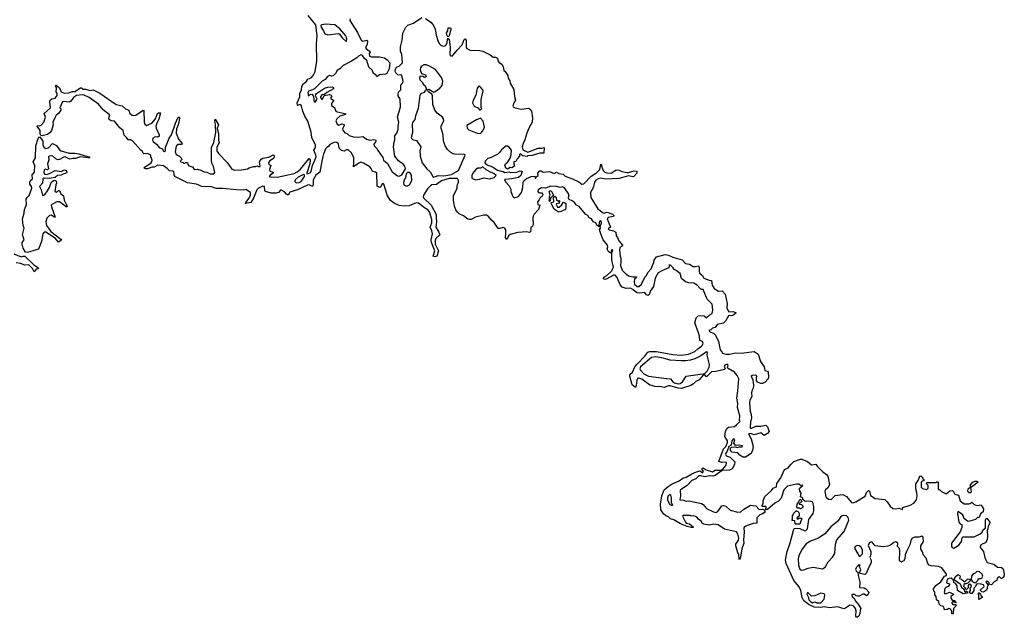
# Model space of a CAD drawing. Extents: x 2219101 to 2444320, y 201258 to 358766.
# Tile 320 of 349: x 2366966 to 2378590, y 311310 to 318365. Entities that reach past the tile are written whole.
import ezdxf

# ---------------------------------------------------------------- set-up
doc = ezdxf.new("R2010")
doc.units = 0

msp = doc.modelspace()

# ---------------------------------------------------------------- linework, layer by layer
at = {"layer": '0CON10XD'}
for points in [[(2367381, 317205), (2367358, 317155), (2367359, 317125), (2367342, 317058), (2367327, 317033), (2367295, 317008), (2367233, 316993), (2367217, 316997), (2367209, 317015), (2367208, 317055), (2367173, 317107), (2367175, 317116), (2367205, 317113), (2367221, 317119), (2367250, 317155), (2367269, 317215), (2367255, 317256), (2367328, 317325), (2367322, 317395), (2367327, 317413), (2367345, 317430), (2367385, 317439), (2367409, 317471), (2367409, 317495), (2367395, 317515), (2367400, 317555), (2367389, 317585), (2367395, 317593), (2367435, 317559), (2367455, 317515), (2367495, 317499), (2367545, 317501), (2367585, 317518), (2367615, 317519), (2367685, 317561), (2367695, 317561), (2367715, 317543), (2367745, 317545), (2367795, 317530), (2367835, 317535), (2367913, 317497), (2368105, 317362), (2368175, 317346), (2368215, 317313), (2368255, 317297), (2368265, 317258), (2368295, 317237), (2368315, 317233), (2368335, 317239), (2368425, 317296), (2368433, 317293), (2368436, 317155), (2368445, 317130), (2368464, 317114), (2368526, 317144), (2368569, 317195), (2368593, 317257), (2368605, 317266), (2368628, 317265), (2368609, 317191), (2368585, 317145), (2368574, 317105), (2368576, 317085), (2368612, 317005), (2368612, 316988), (2368595, 316978), (2368565, 316982), (2368538, 316965), (2368533, 316943), (2368542, 316925), (2368583, 316893), (2368615, 316852), (2368650, 316840), (2368658, 316815), (2368675, 316807), (2368687, 316815), (2368687, 316855), (2368732, 316965), (2368759, 317005), (2368805, 317144), (2368832, 317205), (2368848, 317218), (2368853, 317205), (2368849, 317175), (2368838, 317125), (2368818, 317075), (2368815, 317025), (2368839, 316955), (2368884, 316905), (2368875, 316890), (2368835, 316891), (2368815, 316873), (2368802, 316805), (2368814, 316775), (2368852, 316755), (2368872, 316735), (2368880, 316715), (2368860, 316695), (2368870, 316685), (2368895, 316680), (2368905, 316670), (2368915, 316670), (2368925, 316680), (2368945, 316680), (2368950, 316655), (2368961, 316641), (2369005, 316628), (2369025, 316597), (2369065, 316599), (2369105, 316589), (2369145, 316570), (2369175, 316566), (2369215, 316544), (2369256, 316544), (2369271, 316559), (2369255, 316630), (2369233, 316673), (2369230, 316705), (2369230, 316855), (2369256, 316916), (2369281, 317035), (2369279, 317125), (2369271, 317169), (2369275, 317190), (2369314, 317125), (2369297, 317085), (2369312, 317015), (2369313, 316943), (2369321, 316915), (2369295, 316855), (2369295, 316814), (2369315, 316782), (2369415, 316679), (2369471, 316601), (2369505, 316589), (2369585, 316591), (2369655, 316603), (2369673, 316617), (2369725, 316630), (2369755, 316630), (2369775, 316638), (2369785, 316630), (2369805, 316630), (2369796, 316685), (2369815, 316717), (2369835, 316730), (2369908, 316742), (2369958, 316768), (2369966, 316766), (2369971, 316755), (2369965, 316730), (2369914, 316695), (2369902, 316675), (2369908, 316658), (2369932, 316645), (2369914, 316595), (2369920, 316575), (2369960, 316565), (2369960, 316555), (2369925, 316532), (2369912, 316515), (2369925, 316508), (2370005, 316507), (2370205, 316549), (2370242, 316568), (2370280, 316600), (2370385, 316728), (2370396, 316705), (2370391, 316665), (2370354, 316554), (2370357, 316547), (2370375, 316549), (2370400, 316560), (2370408, 316572), (2370423, 316645), (2370452, 316705), (2370464, 316746), (2370463, 316765), (2370440, 316825), (2370458, 316855), (2370457, 316885), (2370413, 316975), (2370407, 317037), (2370369, 317165), (2370333, 317225), (2370308, 317285), (2370290, 317355), (2370275, 317365), (2370245, 317352), (2370243, 317385), (2370274, 317455), (2370274, 317495), (2370292, 317538), (2370295, 317575), (2370317, 317613), (2370347, 317633), (2370368, 317662), (2370405, 317678), (2370432, 317705), (2370455, 317755), (2370475, 317875), (2370468, 318085), (2370476, 318174), (2370461, 318305), (2370371, 318415)], [(2370866, 318375), (2370865, 318355), (2370954, 318215), (2370998, 318125), (2371015, 318112), (2371065, 318123), (2371073, 318115), (2371067, 318073), (2371047, 318035), (2371062, 318015), (2371101, 317995), (2371103, 317985), (2371093, 317965), (2371097, 317935), (2371115, 317925), (2371215, 317927), (2371273, 317913), (2371305, 317892), (2371335, 317855), (2371328, 317785), (2371300, 317730), (2371285, 317721), (2371215, 317715), (2371185, 317695), (2371168, 317718), (2371141, 317731), (2371127, 317767), (2371088, 317805), (2371065, 317882), (2371032, 317912), (2371011, 317941), (2370995, 317950), (2370964, 317936), (2370945, 317915), (2370885, 317877), (2370786, 317825), (2370746, 317784), (2370715, 317765), (2370695, 317728), (2370665, 317703), (2370645, 317698), (2370625, 317707), (2370599, 317695), (2370572, 317658), (2370535, 317638), (2370445, 317549), (2370424, 317536), (2370375, 317521), (2370368, 317505), (2370374, 317464), (2370395, 317480), (2370415, 317487), (2370423, 317483), (2370434, 317455), (2370444, 317394), (2370455, 317390), (2370477, 317427), (2370459, 317465), (2370460, 317480), (2370468, 317492), (2370566, 317555), (2370605, 317570), (2370655, 317572), (2370669, 317565), (2370671, 317549), (2370590, 317505), (2370565, 317480), (2370534, 317476), (2370517, 317455), (2370517, 317447), (2370535, 317420), (2370562, 317468), (2370625, 317480), (2370642, 317475), (2370650, 317465), (2370640, 317445), (2370641, 317435), (2370670, 317415), (2370669, 317405), (2370646, 317375), (2370645, 317350), (2370685, 317326), (2370691, 317295), (2370702, 317282), (2370817, 317255), (2370813, 317245), (2370745, 317226), (2370709, 317195), (2370700, 317170), (2370715, 317132), (2370735, 317121), (2370766, 317134), (2370795, 317126), (2370795, 317115), (2370778, 317075), (2370780, 317060), (2370805, 317029), (2370830, 317020), (2370855, 316999), (2370905, 316980), (2370965, 316978), (2371015, 316985), (2371036, 316976), (2371060, 316955), (2371102, 316942), (2371145, 316950), (2371167, 316945), (2371172, 316935), (2371169, 316925), (2371148, 316895), (2371152, 316875), (2371183, 316843), (2371196, 316815), (2371251, 316739), (2371262, 316705), (2371307, 316667), (2371365, 316568), (2371425, 316520), (2371445, 316518), (2371478, 316532), (2371520, 316605), (2371511, 316635), (2371498, 316655), (2371439, 316699), (2371394, 316754), (2371380, 316865), (2371386, 316924), (2371394, 316945), (2371395, 316995), (2371423, 317035), (2371435, 317068), (2371433, 317105), (2371440, 317155), (2371428, 317215), (2371463, 317337), (2371456, 317426), (2371434, 317465), (2371433, 317485), (2371439, 317511), (2371466, 317535), (2371466, 317594), (2371487, 317615), (2371493, 317635), (2371478, 317708), (2371465, 317714), (2371435, 317711), (2371405, 317736), (2371397, 317755), (2371401, 317779), (2371415, 317805), (2371448, 317822), (2371484, 317856), (2371483, 317907), (2371476, 317955), (2371462, 317995), (2371461, 318045), (2371482, 318125), (2371491, 318205), (2371515, 318260), (2371525, 318278), (2371550, 318300), (2371615, 318324), (2371715, 318391)], [(2370815, 318110), (2370825, 318112), (2370826, 318135), (2370815, 318173), (2370744, 318255), (2370685, 318306), (2370575, 318313), (2370528, 318305), (2370520, 318295), (2370523, 318275), (2370551, 318235), (2370567, 318197), (2370605, 318187), (2370725, 318201), (2370736, 318196), (2370775, 318148), (2370815, 318110)], [(2371758, 318378), (2371820, 318335), (2371845, 318307), (2371872, 318255), (2371881, 318181), (2371901, 318121), (2371919, 318085), (2371942, 318062), (2371975, 318051), (2371995, 318060), (2372014, 318095), (2372015, 318132), (2372025, 318141), (2372035, 318136), (2372047, 318035), (2372044, 317954), (2372050, 317940), (2372075, 317939), (2372130, 318005), (2372191, 318069), (2372215, 318130), (2372225, 318140), (2372237, 318125), (2372237, 318035), (2372245, 318023), (2372285, 318007), (2372395, 318001), (2372432, 317992), (2372521, 317951), (2372555, 317922), (2372585, 317922), (2372605, 317910), (2372610, 317885), (2372624, 317864), (2372662, 317835), (2372675, 317810), (2372683, 317765), (2372697, 317755), (2372727, 317707), (2372732, 317675), (2372754, 317644), (2372757, 317615), (2372799, 317539), (2372807, 317457), (2372821, 317415), (2372801, 317385), (2372787, 317345), (2372793, 317335), (2372817, 317325), (2372885, 317310), (2372975, 317319), (2372990, 317310), (2373008, 317285), (2373021, 317205), (2373015, 317155), (2372976, 317085), (2372953, 317025), (2372931, 316945), (2372909, 316905), (2372898, 316865), (2372905, 316828), (2372965, 316799), (2373085, 316849), (2373132, 316848), (2373157, 316857), (2373155, 316790), (2373105, 316788), (2373015, 316762), (2372963, 316757), (2372955, 316750), (2372906, 316756), (2372875, 316782), (2372868, 316775), (2372868, 316755), (2372839, 316721), (2372825, 316690), (2372800, 316685), (2372798, 316665), (2372806, 316634), (2372775, 316617), (2372755, 316620), (2372725, 316600), (2372704, 316614), (2372694, 316646), (2372702, 316665), (2372728, 316685), (2372755, 316730), (2372769, 316775), (2372772, 316825), (2372745, 316861), (2372725, 316872), (2372705, 316870), (2372655, 316829), (2372632, 316798), (2372611, 316779), (2372531, 316739), (2372491, 316725), (2372460, 316695), (2372456, 316675), (2372471, 316655), (2372547, 316627), (2372571, 316611), (2372605, 316589), (2372650, 316575), (2372675, 316574), (2372695, 316562), (2372745, 316568), (2372765, 316560), (2372834, 316564), (2372875, 316582), (2372898, 316578), (2372883, 316525), (2372855, 316501), (2372774, 316486), (2372695, 316480), (2372690, 316475), (2372707, 316445), (2372745, 316405), (2372763, 316365), (2372766, 316335), (2372786, 316276), (2372802, 316262), (2372855, 316277), (2372891, 316325), (2372905, 316385), (2372908, 316445), (2372917, 316463), (2372950, 316490), (2373005, 316512), (2373048, 316518), (2373050, 316495), (2373055, 316492), (2373062, 316508), (2373088, 316525), (2373082, 316555), (2373105, 316582), (2373122, 316582), (2373145, 316563), (2373222, 316572), (2373275, 316551), (2373305, 316564), (2373331, 316551), (2373381, 316541), (2373407, 316517), (2373493, 316487), (2373565, 316451), (2373604, 316424), (2373625, 316427), (2373714, 316516), (2373775, 316558), (2373809, 316591), (2373820, 316615), (2373825, 316660), (2373835, 316650), (2373838, 316625), (2373855, 316585), (2373875, 316566), (2373896, 316556), (2373950, 316555), (2374006, 316594), (2374045, 316589), (2374075, 316571), (2374135, 316559), (2374155, 316560), (2374215, 316581), (2374252, 316575), (2374253, 316555), (2374218, 316515), (2374205, 316510), (2374155, 316521), (2374042, 316492), (2373885, 316483), (2373825, 316494), (2373795, 316488), (2373769, 316471), (2373751, 316445), (2373735, 316378), (2373706, 316326), (2373708, 316265), (2373792, 316132), (2373855, 316083), (2373865, 316081), (2373895, 316091), (2373915, 316090), (2373965, 316071), (2373979, 316055), (2373975, 316042), (2373915, 316029), (2373901, 316015), (2373940, 315915), (2373914, 315895), (2373925, 315884), (2373975, 315871), (2374002, 315855), (2374009, 315815), (2374023, 315795), (2374039, 315755), (2374082, 315705), (2374080, 315690), (2374052, 315675), (2374047, 315645), (2374053, 315575), (2374062, 315545), (2374064, 315505), (2374058, 315465), (2374078, 315408), (2374112, 315372), (2374155, 315343), (2374205, 315330), (2374248, 315328), (2374240, 315315), (2374223, 315307), (2374219, 315265), (2374225, 315244), (2374255, 315216), (2374275, 315216), (2374305, 315241), (2374346, 315325), (2374365, 315344), (2374381, 315379), (2374422, 315425), (2374435, 315465), (2374453, 315497), (2374458, 315525), (2374484, 315565), (2374585, 315591), (2374625, 315587), (2374675, 315562), (2374788, 315528), (2374828, 315488), (2374875, 315477), (2374915, 315452), (2374945, 315450), (2374980, 315460), (2374989, 315445), (2374988, 315395), (2374993, 315373), (2375025, 315344), (2375043, 315313), (2375105, 315290), (2375135, 315287), (2375141, 315231), (2375165, 315192), (2375215, 315161), (2375259, 315165), (2375293, 315125), (2375319, 315015), (2375314, 314965), (2375328, 314928), (2375337, 314917), (2375385, 314920), (2375420, 314910), (2375423, 314905), (2375395, 314879), (2375375, 314868), (2375345, 314872), (2375335, 314868), (2375298, 314805), (2375275, 314783), (2375202, 314765), (2375175, 314732), (2375145, 314722), (2375127, 314703), (2375102, 314695), (2375115, 314680), (2375156, 314666), (2375181, 314641), (2375217, 314565), (2375237, 314467), (2375257, 314445), (2375260, 314430), (2375307, 314417), (2375345, 314415), (2375415, 314432), (2375485, 314429), (2375635, 314448), (2375686, 314416), (2375710, 314330), (2375756, 314265), (2375763, 314225), (2375795, 314216), (2375802, 314205), (2375808, 314145), (2375802, 314125), (2375765, 314084), (2375735, 314070), (2375715, 314071), (2375675, 314086), (2375664, 314105), (2375664, 314136)], [(2372025, 318163), (2372011, 318175), (2372005, 318210), (2372019, 318235), (2372023, 318267), (2372045, 318270), (2372054, 318264), (2372056, 318245), (2372046, 318224), (2372038, 318175), (2372025, 318163)], [(2371855, 316506), (2371875, 316513), (2371905, 316527), (2371975, 316523), (2372063, 316537), (2372145, 316585), (2372226, 316765), (2372219, 316775), (2372207, 316777), (2372115, 316772), (2372085, 316780), (2372055, 316798), (2372015, 316834), (2371988, 316875), (2371969, 316935), (2371967, 317005), (2371940, 317085), (2371942, 317108), (2371972, 317175), (2371971, 317195), (2371956, 317216), (2371893, 317263), (2371868, 317295), (2371844, 317365), (2371839, 317465), (2371831, 317485), (2371792, 317512), (2371782, 317535), (2371795, 317546), (2371855, 317510), (2371872, 317518), (2371924, 317555), (2371954, 317586), (2371961, 317639), (2371947, 317683), (2371873, 317775), (2371795, 317821), (2371765, 317833), (2371737, 317833), (2371711, 317815), (2371699, 317795), (2371694, 317774), (2371710, 317730), (2371755, 317712), (2371766, 317695), (2371758, 317685), (2371745, 317683), (2371725, 317693), (2371695, 317698), (2371686, 317675), (2371689, 317655), (2371723, 317625), (2371731, 317605), (2371754, 317584), (2371770, 317545), (2371736, 317505), (2371701, 317489), (2371688, 317472), (2371670, 317315), (2371638, 317228), (2371632, 317185), (2371605, 317153), (2371599, 317135), (2371605, 317035), (2371589, 316975), (2371592, 316962), (2371605, 316950), (2371649, 316939), (2371701, 316865), (2371697, 316843), (2371691, 316819), (2371695, 316755), (2371719, 316675), (2371773, 316605), (2371810, 316570), (2371845, 316512), (2371855, 316506)], [(2372405, 317300), (2372420, 317315), (2372412, 317325), (2372413, 317423), (2372439, 317525), (2372435, 317538), (2372405, 317570), (2372395, 317580), (2372385, 317580), (2372367, 317555), (2372350, 317475), (2372318, 317415), (2372311, 317385), (2372333, 317343), (2372374, 317324), (2372395, 317300), (2372405, 317300)], [(2375465, 311990), (2375460, 311995), (2375457, 312057), (2375445, 312070), (2375419, 312155), (2375422, 312175), (2375450, 312220), (2375457, 312243), (2375443, 312293), (2375428, 312318), (2375285, 312351), (2375213, 312403), (2375155, 312409), (2375105, 312398), (2375041, 312411), (2375028, 312418), (2375011, 312445), (2374979, 312469), (2374955, 312498), (2374925, 312508), (2374895, 312502), (2374882, 312512), (2374855, 312512), (2374795, 312510), (2374790, 312505), (2374825, 312432), (2374835, 312423), (2374874, 312414), (2374920, 312375), (2374915, 312372), (2374895, 312370), (2374845, 312382), (2374769, 312415), (2374690, 312460), (2374651, 312471), (2374627, 312497), (2374595, 312509), (2374565, 312530), (2374535, 312578), (2374531, 312645), (2374546, 312745), (2374575, 312814), (2374620, 312855), (2374668, 312885), (2374750, 312920), (2374795, 312952), (2374835, 312965), (2374899, 313005), (2374955, 313029), (2374999, 313039), (2375025, 313016), (2375038, 313032), (2375023, 313055), (2375024, 313065), (2375035, 313074), (2375071, 313051), (2375145, 313026), (2375175, 313046), (2375242, 313048), (2375265, 313060), (2375305, 313105), (2375310, 313135), (2375305, 313140), (2375256, 313136), (2375218, 313148), (2375275, 313299), (2375301, 313325), (2375324, 313375), (2375323, 313393), (2375292, 313445), (2375297, 313505), (2375315, 313537), (2375335, 313554), (2375405, 313564), (2375428, 313582), (2375470, 313625), (2375463, 313635), (2375468, 313688), (2375440, 313785), (2375444, 313835), (2375431, 313895), (2375446, 313984), (2375454, 314125), (2375435, 314165), (2375405, 314205), (2375328, 314248), (2375324, 314255), (2375328, 314288), (2375320, 314300), (2375289, 314285), (2375284, 314275), (2375294, 314245), (2375287, 314235), (2375185, 314211), (2375133, 314207), (2375075, 314150), (2375058, 314168), (2375035, 314170), (2374989, 314115), (2374948, 314092), (2374920, 314065), (2374888, 314045), (2374815, 314021), (2374775, 314013), (2374740, 314015), (2374645, 314044), (2374625, 314042), (2374575, 314022), (2374525, 314034), (2374495, 314029), (2374465, 314034), (2374402, 314055), (2374312, 314122), (2374276, 314134), (2374261, 314129), (2374250, 314110), (2374243, 314045), (2374235, 314022), (2374198, 314055), (2374169, 314155), (2374169, 314175), (2374199, 314205), (2374229, 314265), (2374255, 314300), (2374348, 314392), (2374382, 314438), (2374405, 314449), (2374485, 314447), (2374675, 314412), (2374775, 314404), (2374862, 314415), (2374935, 314449), (2374970, 314480), (2375015, 314510), (2375026, 314524), (2375033, 314545), (2375026, 314565), (2374995, 314578), (2374992, 314628), (2374980, 314670), (2374935, 314785), (2374954, 314845), (2374975, 314868), (2375005, 314873), (2375045, 314869), (2375075, 314846), (2375115, 314880), (2375142, 314895), (2375147, 314935), (2375140, 315005), (2375083, 315065), (2375035, 315180), (2375018, 315178), (2375005, 315187), (2374962, 315232), (2374925, 315255), (2374865, 315257), (2374825, 315269), (2374780, 315310), (2374765, 315367), (2374716, 315405), (2374694, 315414), (2374681, 315435), (2374645, 315470), (2374632, 315465), (2374630, 315435), (2374545, 315402), (2374505, 315376), (2374468, 315315), (2374450, 315215), (2374409, 315161), (2374402, 315125), (2374385, 315109), (2374367, 315117), (2374345, 315145), (2374286, 315136), (2374255, 315141), (2374235, 315152), (2374205, 315181), (2374177, 315197), (2374125, 315192), (2374078, 315208), (2374054, 315234), (2374020, 315320), (2373995, 315349), (2373975, 315348), (2373896, 315304), (2373875, 315299), (2373857, 315305), (2373864, 315325), (2373896, 315344), (2373952, 315395), (2373978, 315445), (2373955, 315525), (2373958, 315622), (2373970, 315635), (2373965, 315648), (2373952, 315648), (2373950, 315615), (2373945, 315610), (2373925, 315620), (2373915, 315633), (2373903, 315655), (2373910, 315685), (2373904, 315704), (2373856, 315765), (2373826, 315836), (2373812, 315885), (2373822, 315905), (2373820, 315925), (2373836, 315965), (2373829, 315985), (2373825, 315990), (2373812, 315985), (2373804, 315944), (2373810, 315925), (2373805, 315920), (2373778, 315938), (2373767, 315965), (2373740, 315980), (2373729, 315995), (2373715, 316013), (2373687, 316027), (2373672, 316055), (2373645, 316070), (2373569, 316159), (2373541, 316175), (2373510, 316210), (2373487, 316227), (2373451, 316241), (2373440, 316265), (2373450, 316275), (2373450, 316305), (2373398, 316378), (2373375, 316390), (2373345, 316382), (2373305, 316397), (2373235, 316398), (2373175, 316377), (2373125, 316379), (2373087, 316355), (2373082, 316335), (2373090, 316325), (2373105, 316320), (2373135, 316322), (2373142, 316305), (2373130, 316275), (2373115, 316268), (2373100, 316240), (2373078, 316215), (2373082, 316185), (2373107, 316175), (2373089, 316125), (2373041, 316069), (2373029, 316045), (2373025, 316025), (2373028, 315942), (2373015, 315920), (2373000, 315915), (2373002, 315892), (2372995, 315861), (2372985, 315852), (2372951, 315861), (2372845, 315853), (2372755, 315829), (2372736, 315814), (2372715, 315770), (2372702, 315792), (2372706, 315836), (2372704, 315884), (2372695, 315902), (2372675, 315910), (2372635, 315898), (2372615, 315898), (2372569, 315969), (2372535, 315997), (2372501, 316041), (2372478, 316058), (2372445, 316059), (2372345, 316034), (2372295, 316008), (2372275, 316005), (2372255, 316011), (2372205, 316051), (2372155, 316074), (2372135, 316094), (2372115, 316120), (2372101, 316165), (2372088, 316235), (2372086, 316285), (2372129, 316375), (2372130, 316405), (2372147, 316445), (2372147, 316467), (2372135, 316490), (2372035, 316492), (2371945, 316461), (2371885, 316418), (2371833, 316417), (2371815, 316405), (2371782, 316368), (2371732, 316295), (2371730, 316275), (2371737, 316257), (2371825, 316175), (2371884, 316065), (2371882, 316025), (2371888, 315975), (2371879, 315915), (2371916, 315855), (2371927, 315825), (2371880, 315780), (2371871, 315755), (2371871, 315715), (2371912, 315635), (2371890, 315575), (2371865, 315566), (2371848, 315575), (2371868, 315635), (2371828, 315735), (2371825, 315768), (2371838, 315838), (2371831, 315871), (2371811, 315915), (2371830, 315965), (2371833, 316005), (2371803, 316095), (2371785, 316122), (2371745, 316143), (2371675, 316198), (2371655, 316202), (2371625, 316193), (2371565, 316167), (2371505, 316164), (2371445, 316172), (2371385, 316199), (2371342, 316232), (2371308, 316285), (2371265, 316422), (2371255, 316432), (2371245, 316426), (2371228, 316392), (2371217, 316383), (2371188, 316398), (2371182, 316552), (2371166, 316566), (2371132, 316572), (2371117, 316607), (2371098, 316628), (2371023, 316673), (2370995, 316681), (2370969, 316671), (2370905, 316628), (2370912, 316675), (2370909, 316735), (2370885, 316795), (2370845, 316827), (2370823, 316827), (2370796, 316814), (2370765, 316819), (2370739, 316849), (2370729, 316899), (2370708, 316915), (2370685, 316919), (2370667, 316913), (2370629, 316891), (2370612, 316868), (2370593, 316857), (2370578, 316842), (2370550, 316765), (2370531, 316695), (2370508, 316565), (2370460, 316530), (2370429, 316475), (2370432, 316425), (2370425, 316401), (2370415, 316398), (2370385, 316415), (2370365, 316411), (2370245, 316355), (2370155, 316330), (2370135, 316294), (2370115, 316305), (2370093, 316333), (2370055, 316354), (2370045, 316351), (2370021, 316325), (2369995, 316317), (2369935, 316316), (2369866, 316335), (2369859, 316345), (2369856, 316395), (2369835, 316401), (2369785, 316377), (2369765, 316356), (2369725, 316256), (2369695, 316207), (2369633, 316193), (2369635, 316206), (2369675, 316258), (2369691, 316295), (2369692, 316325), (2369635, 316361), (2369605, 316354), (2369525, 316355), (2369363, 316373), (2369285, 316372), (2369232, 316392), (2369115, 316395), (2369052, 316422), (2368945, 316437), (2368799, 316515), (2368788, 316535), (2368785, 316571), (2368775, 316577), (2368735, 316580), (2368708, 316608), (2368665, 316638), (2368595, 316646), (2368555, 316623), (2368525, 316623), (2368475, 316605), (2368450, 316605), (2368430, 316615), (2368438, 316625), (2368515, 316672), (2368525, 316685), (2368528, 316705), (2368514, 316746), (2368514, 316764), (2368498, 316775), (2368474, 316784), (2368435, 316780), (2368428, 316785), (2368417, 316807), (2368395, 316824), (2368296, 316936), (2368275, 316945), (2368245, 316945), (2368228, 316975), (2368201, 317001), (2368187, 317057), (2368149, 317089), (2368084, 317165), (2368045, 317171), (2368024, 317185), (2368018, 317205), (2368028, 317235), (2368021, 317245), (2367951, 317301), (2367896, 317366), (2367785, 317447), (2367725, 317474), (2367705, 317478), (2367635, 317470), (2367600, 317445), (2367568, 317402), (2367549, 317391), (2367485, 317399), (2367470, 317395), (2367438, 317325), (2367451, 317311), (2367453, 317295), (2367425, 317257), (2367395, 317238), (2367381, 317205)], [(2372405, 317023), (2372435, 317052), (2372452, 317095), (2372437, 317165), (2372405, 317202), (2372357, 317183), (2372246, 317115), (2372250, 317085), (2372267, 317065), (2372365, 317027), (2372405, 317023)], [(2367055, 315618), (2367035, 315622), (2367006, 315666), (2366993, 315715), (2366994, 315736), (2367017, 315767), (2366999, 315825), (2367017, 315905), (2367005, 315935), (2366998, 316015), (2367019, 316081), (2367024, 316125), (2367046, 316185), (2367042, 316245), (2367053, 316265), (2367079, 316291), (2367108, 316375), (2367105, 316395), (2367087, 316425), (2367085, 316445), (2367095, 316465), (2367118, 316485), (2367112, 316535), (2367141, 316565), (2367145, 316645), (2367126, 316685), (2367152, 316735), (2367155, 316875), (2367185, 316962), (2367195, 316979), (2367205, 316982), (2367239, 316929), (2367238, 316885), (2367255, 316855), (2367275, 316846), (2367305, 316853), (2367355, 316902), (2367401, 316881), (2367435, 316830), (2367455, 316818), (2367551, 316791), (2367615, 316791), (2367665, 316783), (2367725, 316760), (2367790, 316745), (2367790, 316735), (2367775, 316734), (2367684, 316744), (2367625, 316728), (2367595, 316728), (2367555, 316719), (2367504, 316744), (2367485, 316740), (2367436, 316714), (2367415, 316712), (2367392, 316722), (2367355, 316757), (2367316, 316754), (2367307, 316745), (2367308, 316712), (2367296, 316664), (2367304, 316606), (2367295, 316594), (2367265, 316599), (2367255, 316590), (2367252, 316565), (2367260, 316540), (2367285, 316539), (2367325, 316553), (2367385, 316586), (2367455, 316573), (2367495, 316594), (2367514, 316585), (2367522, 316565), (2367517, 316555), (2367486, 316546), (2367455, 316531), (2367414, 316526), (2367385, 316500), (2367315, 316491), (2367252, 316495), (2367240, 316485), (2367235, 316434), (2367201, 316395), (2367221, 316355), (2367234, 316295), (2367245, 316292), (2367266, 316304), (2367296, 316344), (2367318, 316385), (2367338, 316442), (2367365, 316468), (2367375, 316472), (2367388, 316468), (2367397, 316457), (2367400, 316435), (2367392, 316415), (2367382, 316335), (2367395, 316330), (2367423, 316347), (2367435, 316348), (2367450, 316310), (2367481, 316285), (2367490, 316235), (2367526, 316164), (2367528, 316155), (2367515, 316156), (2367435, 316216), (2367405, 316213), (2367346, 316185), (2367339, 316175), (2367340, 316155), (2367385, 316035), (2367375, 316032), (2367336, 316056), (2367317, 316053), (2367288, 316022), (2367275, 315980), (2367281, 315935), (2367334, 315864), (2367452, 315775), (2367458, 315761), (2367425, 315739), (2367390, 315780), (2367276, 315856), (2367255, 315858), (2367239, 315835), (2367222, 315745), (2367188, 315655), (2367085, 315624), (2367055, 315618)], [(2370235, 316439), (2370265, 316443), (2370285, 316452), (2370297, 316465), (2370329, 316515), (2370330, 316535), (2370315, 316536), (2370254, 316506), (2370217, 316475), (2370214, 316455), (2370225, 316443), (2370235, 316439)], [(2371523, 316403), (2371545, 316403), (2371569, 316415), (2371596, 316465), (2371590, 316530), (2371579, 316549), (2371565, 316560), (2371545, 316560), (2371530, 316545), (2371520, 316495), (2371508, 316482), (2371498, 316442), (2371500, 316415), (2371523, 316403)], [(2372345, 316476), (2372395, 316481), (2372447, 316497), (2372515, 316485), (2372567, 316503), (2372590, 316525), (2372565, 316548), (2372530, 316560), (2372473, 316593), (2372435, 316628), (2372405, 316613), (2372375, 316613), (2372345, 316594), (2372315, 316552), (2372305, 316525), (2372305, 316493), (2372345, 316476)], [(2373225, 316220), (2373213, 316225), (2373220, 316235), (2373220, 316275), (2373228, 316295), (2373217, 316335), (2373225, 316343), (2373235, 316343), (2373246, 316336), (2373268, 316292), (2373232, 316258), (2373230, 316225), (2373225, 316220)], [(2373335, 316094), (2373323, 316095), (2373275, 316129), (2373244, 316186), (2373242, 316208), (2373265, 316210), (2373272, 316218), (2373268, 316262), (2373285, 316280), (2373300, 316265), (2373304, 316234), (2373325, 316222), (2373335, 316230), (2373340, 316225), (2373340, 316215), (2373326, 316194), (2373305, 316192), (2373298, 316185), (2373315, 316152), (2373335, 316150), (2373364, 316176), (2373385, 316210), (2373398, 316208), (2373412, 316195), (2373414, 316145), (2373408, 316125), (2373335, 316094)], [(2366895, 315601), (2366985, 315566), (2367005, 315575), (2367025, 315575), (2367131, 315471), (2367186, 315435), (2367181, 315425), (2367162, 315418), (2367135, 315390), (2367117, 315427), (2367075, 315471), (2367025, 315468), (2366975, 315487), (2366925, 315494)], [(2374738, 314068), (2374765, 314071), (2374789, 314091), (2374835, 314157), (2375055, 314190), (2375083, 314217), (2375107, 314263), (2375110, 314295), (2375082, 314405), (2375086, 314435), (2375075, 314444), (2375009, 314395), (2374938, 314362), (2374885, 314347), (2374825, 314339), (2374775, 314336), (2374647, 314347), (2374546, 314374), (2374474, 314384), (2374423, 314377), (2374293, 314267), (2374286, 314245), (2374295, 314227), (2374336, 314186), (2374388, 314158), (2374602, 314128), (2374650, 314125), (2374675, 314088), (2374698, 314078), (2374738, 314068)], [(2375664, 314136), (2375668, 314155), (2375655, 314167), (2375614, 314166), (2375600, 314155), (2375623, 314113), (2375628, 314045), (2375625, 314015), (2375609, 313985), (2375604, 313954), (2375608, 313915), (2375585, 313875), (2375580, 313835), (2375588, 313745), (2375603, 313705), (2375607, 313665), (2375592, 313615), (2375591, 313555), (2375595, 313544), (2375605, 313541), (2375655, 313568), (2375715, 313568), (2375775, 313577), (2375795, 313558), (2375812, 313505), (2375795, 313478), (2375755, 313458), (2375715, 313486), (2375635, 313464), (2375595, 313478), (2375570, 313475), (2375601, 313415), (2375625, 313325), (2375618, 313285), (2375600, 313245), (2375535, 313202), (2375505, 313202), (2375466, 313225), (2375445, 313250), (2375375, 313259), (2375361, 313271), (2375356, 313284), (2375358, 313305), (2375371, 313319), (2375412, 313322), (2375436, 313316), (2375465, 313324), (2375495, 313324), (2375500, 313335), (2375455, 313344), (2375425, 313338), (2375412, 313341), (2375396, 313365), (2375408, 313405), (2375404, 313414), (2375392, 313415), (2375374, 313395), (2375367, 313343), (2375337, 313325), (2375319, 313271), (2375301, 313249), (2375297, 313235), (2375305, 313215), (2375355, 313199), (2375407, 313145), (2375406, 313115), (2375377, 313063), (2375345, 313048), (2375258, 313042), (2375176, 312984), (2375155, 312977), (2375115, 312979), (2375055, 312968), (2375005, 312981), (2374985, 312980), (2374947, 312943), (2374901, 312925), (2374844, 312865), (2374769, 312815), (2374764, 312805), (2374766, 312744), (2374758, 312695), (2374802, 312692), (2374835, 312682), (2374865, 312684), (2375015, 312655), (2375035, 312642), (2375075, 312593), (2375155, 312556), (2375185, 312549), (2375209, 312561), (2375254, 312625), (2375275, 312630), (2375302, 312622), (2375355, 312576), (2375445, 312552), (2375478, 312555), (2375513, 312587), (2375595, 312634), (2375655, 312627), (2375694, 312584), (2375735, 312587), (2375762, 312575), (2375761, 312555), (2375753, 312545), (2375735, 312530), (2375702, 312518), (2375669, 312485), (2375670, 312420), (2375625, 312418), (2375555, 312394), (2375523, 312377), (2375516, 312365), (2375518, 312315), (2375510, 312225), (2375513, 312185), (2375491, 312119), (2375475, 312020), (2375465, 311990)], [(2376855, 311310), (2376845, 311310), (2376838, 311325), (2376840, 311385), (2376832, 311412), (2376812, 311442), (2376795, 311451), (2376765, 311453), (2376714, 311416), (2376695, 311410), (2376625, 311432), (2376525, 311420), (2376465, 311434), (2376425, 311424), (2376345, 311431), (2376285, 311456), (2376224, 311505), (2376203, 311545), (2376187, 311627), (2376170, 311670), (2376104, 311745), (2376015, 311944), (2376008, 311985), (2376025, 312086), (2376061, 312189), (2376105, 312350), (2376115, 312360), (2376145, 312362), (2376175, 312357), (2376235, 312332), (2376246, 312334), (2376267, 312353), (2376283, 312465), (2376333, 312535), (2376341, 312565), (2376343, 312615), (2376328, 312668), (2376302, 312682), (2376238, 312678), (2376212, 312702), (2376210, 312715), (2376200, 312725), (2376183, 312733), (2376190, 312775), (2376175, 312800), (2376174, 312826), (2376191, 312849), (2376212, 312865), (2376208, 312868), (2376185, 312867), (2376165, 312880), (2376135, 312883), (2376032, 312858), (2375986, 312814), (2375956, 312715), (2375925, 312681), (2375882, 312658), (2375795, 312582), (2375773, 312583), (2375780, 312615), (2375775, 312620), (2375737, 312617), (2375728, 312625), (2375742, 312655), (2375744, 312685), (2375764, 312736), (2375842, 312808), (2375861, 312835), (2375900, 312850), (2375905, 312890), (2375931, 312929), (2375952, 312958), (2375995, 313053), (2376037, 313073), (2376070, 313115), (2376105, 313148), (2376183, 313175), (2376198, 313175), (2376265, 313151), (2376315, 313111), (2376365, 313118), (2376379, 313095), (2376448, 313028), (2376492, 312995), (2376508, 312975), (2376526, 312875), (2376505, 312838), (2376475, 312810), (2376473, 312795), (2376483, 312733), (2376515, 312704), (2376545, 312702), (2376595, 312746), (2376685, 312758), (2376725, 312736), (2376785, 312666), (2376805, 312661), (2376837, 312673), (2376949, 312741), (2376965, 312783), (2376985, 312806), (2376998, 312798), (2377009, 312749), (2377065, 312711), (2377180, 312700), (2377208, 312675), (2377242, 312622), (2377275, 312596), (2377305, 312589), (2377347, 312597), (2377387, 312583), (2377392, 312605), (2377478, 312632), (2377521, 312659), (2377554, 312695), (2377561, 312745), (2377559, 312785), (2377547, 312825), (2377544, 312885), (2377572, 312925), (2377592, 312978), (2377605, 312980), (2377628, 312958), (2377630, 312945), (2377640, 312935), (2377638, 312922), (2377622, 312918), (2377610, 312905), (2377610, 312845), (2377625, 312830), (2377675, 312820), (2377690, 312835), (2377690, 312865), (2377670, 312885), (2377675, 312900), (2377785, 312900), (2377792, 312908), (2377805, 312910), (2377810, 312905), (2377810, 312825), (2377815, 312820), (2377825, 312820), (2377850, 312795), (2377897, 312773), (2377907, 312773), (2377945, 312802), (2377978, 312808), (2377988, 312798), (2378004, 312764), (2378045, 312750), (2378055, 312740), (2378070, 312685), (2378115, 312650), (2378172, 312648), (2378187, 312653), (2378205, 312670), (2378235, 312640), (2378253, 312633), (2378285, 312630), (2378305, 312638), (2378315, 312632), (2378345, 312590), (2378342, 312555), (2378307, 312533), (2378295, 312490), (2378275, 312490), (2378250, 312465), (2378195, 312448), (2378162, 312442), (2378142, 312452), (2378112, 312482), (2378108, 312505), (2378095, 312522), (2378040, 312560), (2378038, 312535), (2378052, 312435), (2378070, 312415), (2378087, 312407), (2378088, 312372), (2378070, 312320), (2377967, 312185), (2377967, 312145), (2377975, 312133), (2377995, 312127), (2378055, 312163), (2378086, 312204), (2378091, 312249), (2378105, 312260), (2378235, 312259), (2378306, 312294), (2378328, 312315), (2378335, 312338), (2378368, 312365), (2378368, 312455), (2378374, 312476), (2378385, 312480), (2378420, 312435), (2378417, 312415), (2378398, 312385), (2378396, 312355), (2378386, 312334), (2378392, 312265), (2378387, 312225), (2378369, 312191), (2378335, 312179), (2378310, 312160), (2378304, 312135), (2378343, 312085), (2378361, 312011), (2378388, 311958), (2378468, 311938), (2378511, 311901), (2378555, 311897), (2378572, 311885), (2378582, 311865), (2378590, 311815), (2378584, 311786), (2378555, 311763), (2378535, 311787), (2378516, 311784), (2378505, 311770), (2378500, 311745), (2378471, 311729), (2378437, 311693), (2378412, 311702), (2378412, 311715), (2378395, 311732), (2378380, 311735), (2378372, 311725), (2378398, 311688), (2378388, 311665), (2378389, 311651), (2378379, 311631), (2378345, 311608), (2378325, 311610), (2378310, 311625), (2378310, 311635), (2378346, 311664), (2378352, 311675), (2378350, 311685), (2378343, 311693), (2378315, 311703), (2378273, 311707), (2378260, 311700), (2378248, 311672), (2378232, 311655), (2378230, 311625), (2378216, 311604), (2378205, 311592), (2378185, 311592), (2378180, 311605), (2378192, 311625), (2378188, 311655), (2378202, 311675), (2378196, 311696), (2378185, 311702), (2378171, 311699), (2378162, 311685), (2378162, 311658), (2378145, 311640), (2378132, 311642), (2378130, 311655), (2378112, 311675), (2378122, 311708), (2378145, 311708), (2378169, 311721), (2378190, 311745), (2378188, 311758), (2378155, 311760), (2378125, 311730), (2378115, 311730), (2378085, 311758), (2378064, 311764), (2378073, 311795), (2378045, 311810), (2378013, 311787), (2378003, 311775), (2378000, 311755), (2378070, 311705), (2378084, 311664), (2378118, 311638), (2378125, 311610), (2378135, 311610), (2378145, 311620), (2378160, 311605), (2378150, 311595), (2378105, 311588), (2378037, 311627), (2378032, 311682), (2378016, 311706), (2377995, 311720), (2377990, 311750), (2377963, 311773), (2377935, 311769), (2377921, 311759), (2377910, 311740), (2377908, 311718), (2377942, 311705), (2377943, 311695), (2377927, 311673), (2377899, 311661), (2377889, 311651), (2377880, 311605), (2377885, 311590), (2377909, 311591), (2377944, 311606), (2377990, 311585), (2377988, 311575), (2377958, 311555), (2377958, 311538), (2377971, 311521), (2377985, 311510), (2378005, 311510), (2378010, 311490), (2378020, 311485), (2378015, 311480), (2378010, 311490), (2377995, 311490), (2377985, 311500), (2377970, 311485), (2377970, 311475), (2377982, 311462), (2378015, 311460), (2378020, 311455), (2378018, 311442), (2377990, 311415), (2377988, 311352), (2377972, 311352), (2377970, 311385), (2377960, 311395), (2377958, 311408), (2377935, 311412), (2377917, 311403), (2377885, 311400), (2377875, 311430), (2377865, 311440), (2377840, 311445), (2377820, 311465), (2377818, 311498), (2377788, 311518), (2377787, 311557), (2377770, 311575), (2377770, 311605), (2377758, 311618), (2377754, 311645), (2377780, 311685), (2377841, 311729), (2377884, 311796), (2377908, 311805), (2377909, 311819), (2377854, 311894), (2377815, 311910), (2377725, 311916), (2377704, 311925), (2377686, 311945), (2377667, 312007), (2377635, 312045), (2377623, 312083), (2377604, 312115), (2377606, 312155), (2377636, 312205), (2377631, 312255), (2377615, 312266), (2377585, 312257), (2377535, 312257), (2377503, 312245), (2377486, 312215), (2377476, 312164), (2377434, 312086), (2377421, 312049), (2377415, 312000), (2377398, 311972), (2377385, 311970), (2377375, 311960), (2377352, 311975), (2377358, 312095), (2377351, 312121), (2377331, 312145), (2377332, 312185), (2377318, 312198), (2377305, 312200), (2377285, 312192), (2377245, 312162), (2377215, 312150), (2377165, 312142), (2377064, 312154), (2377025, 312200), (2376997, 312193), (2376983, 312157), (2377013, 312085), (2377014, 312055), (2377003, 312015), (2377017, 311985), (2377020, 311955), (2376986, 311894), (2376961, 311829), (2376952, 311818), (2376945, 311817), (2376888, 311828), (2376880, 311835), (2376896, 311875), (2376880, 311905), (2376880, 311915), (2376890, 311925), (2376885, 311930), (2376870, 311925), (2376845, 311900), (2376833, 311875), (2376845, 311852), (2376862, 311842), (2376863, 311805), (2376886, 311726), (2376882, 311662), (2376935, 311658), (2376955, 311648), (2376990, 311605), (2376982, 311585), (2376980, 311575), (2376965, 311562), (2376935, 311582), (2376918, 311582), (2376875, 311560), (2376855, 311558), (2376842, 311562), (2376825, 311580), (2376795, 311580), (2376790, 311575), (2376792, 311552), (2376815, 311540), (2376838, 311495), (2376866, 311466), (2376898, 311415), (2376888, 311395), (2376886, 311354), (2376872, 311325), (2376855, 311310)], [(2378195, 312780), (2378175, 312780), (2378160, 312795), (2378162, 312828), (2378175, 312840), (2378190, 312840), (2378190, 312875), (2378220, 312905), (2378245, 312918), (2378267, 312917), (2378280, 312905), (2378190, 312840), (2378200, 312795), (2378195, 312780)], [(2374665, 312630), (2374675, 312632), (2374660, 312660), (2374662, 312715), (2374652, 312752), (2374645, 312761), (2374623, 312745), (2374613, 312717), (2374614, 312696), (2374637, 312645), (2374665, 312630)], [(2376185, 312590), (2376175, 312600), (2376145, 312600), (2376140, 312605), (2376143, 312647), (2376158, 312662), (2376175, 312700), (2376185, 312700), (2376200, 312685), (2376190, 312675), (2376188, 312662), (2376172, 312658), (2376170, 312645), (2376195, 312640), (2376210, 312625), (2376210, 312605), (2376185, 312590)], [(2376175, 312410), (2376125, 312410), (2376120, 312415), (2376118, 312448), (2376083, 312453), (2376090, 312465), (2376090, 312515), (2376100, 312525), (2376100, 312535), (2376135, 312570), (2376142, 312562), (2376155, 312560), (2376170, 312535), (2376168, 312502), (2376152, 312498), (2376142, 312482), (2376155, 312470), (2376165, 312480), (2376195, 312480), (2376200, 312475), (2376175, 312410)], [(2376195, 311866), (2376225, 311872), (2376275, 311891), (2376335, 311902), (2376445, 311882), (2376477, 311903), (2376510, 311965), (2376562, 312018), (2376588, 312062), (2376599, 312175), (2376612, 312225), (2376699, 312321), (2376756, 312455), (2376748, 312488), (2376725, 312506), (2376695, 312512), (2376675, 312509), (2376657, 312493), (2376624, 312445), (2376541, 312379), (2376471, 312295), (2376395, 312245), (2376303, 312207), (2376252, 312178), (2376200, 312110), (2376163, 312035), (2376158, 312002), (2376161, 311925), (2376175, 311878), (2376195, 311866)], [(2376885, 312028), (2376915, 312060), (2376917, 312105), (2376895, 312143), (2376875, 312154), (2376854, 312156), (2376830, 312145), (2376823, 312125), (2376875, 312030), (2376885, 312028)], [(2378255, 311722), (2378278, 311745), (2378285, 311770), (2378315, 311767), (2378326, 311774), (2378337, 311795), (2378329, 311819), (2378295, 311851), (2378262, 311848), (2378245, 311831), (2378220, 311820), (2378203, 311795), (2378200, 311755), (2378210, 311735), (2378235, 311722), (2378255, 311722)], [(2376425, 311480), (2376463, 311525), (2376472, 311572), (2376465, 311588), (2376425, 311594), (2376355, 311563), (2376315, 311558), (2376275, 311600), (2376262, 311598), (2376260, 311585), (2376280, 311545), (2376282, 311515), (2376305, 311492), (2376325, 311482), (2376355, 311492), (2376375, 311482), (2376425, 311480)], [(2378295, 311520), (2378290, 311525), (2378290, 311575), (2378280, 311585), (2378285, 311600), (2378295, 311600), (2378308, 311588), (2378312, 311562), (2378330, 311555), (2378328, 311542), (2378295, 311520)]]:
    msp.add_lwpolyline(points, dxfattribs=at)

doc.saveas('drawing.dxf')
